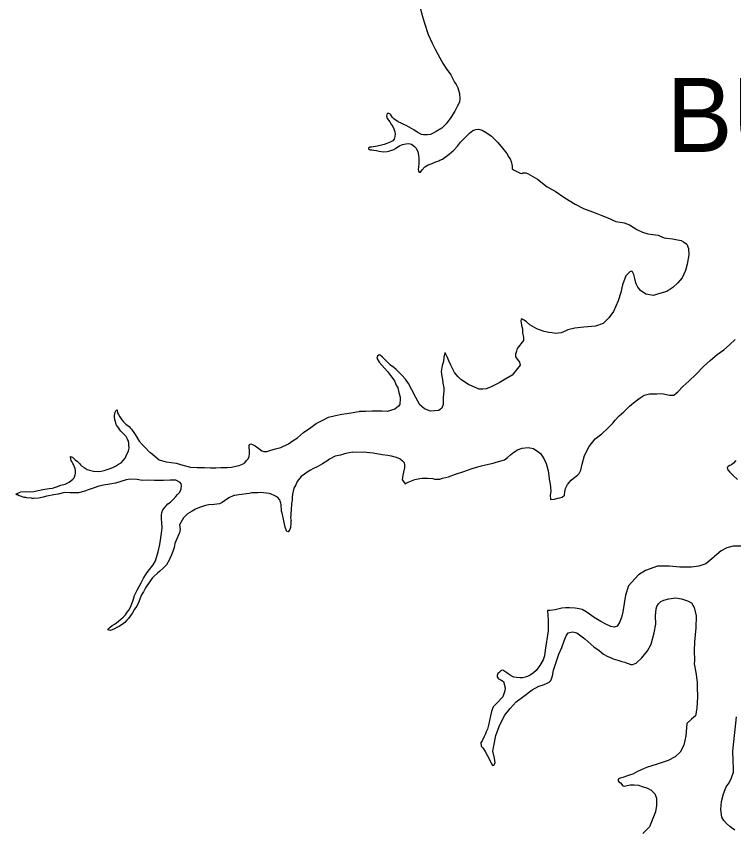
# Model space of a CAD drawing. Extents: x -83719 to 153526, y -11835 to 11446.
# Drawn here: x 13668.3 to 13838.9, y 814.9 to 1008.7 of the extents above; entities that cross this region are included whole.
import ezdxf

# ---------------------------------------------------------------- set-up
doc = ezdxf.new("R2010")
doc.units = 0
doc.layers.add('Level 9', color=7, linetype='Continuous')

msp = doc.modelspace()

# ---------------------------------------------------------------- linework, layer by layer
at = {"layer": 'Level 9'}
for points in [[(13764.34, 1010.77), (13764.9, 1008.66), (13765.38, 1007.07), (13766.29, 1004.39), (13767.22, 1002.31), (13767.96, 1000.9), (13768.6, 999.72), (13769.05, 998.86), (13769.86, 997.42), (13770.6, 996.34), (13771.64, 994.8), (13771.96, 994.18), (13772.56, 993.09), (13772.91, 992.5), (13773.3, 991.74), (13773.74, 990.36), (13773.84, 989.12), (13773.73, 988.29), (13773.16, 987.27), (13772.63, 986.15), (13771.64, 984.65), (13770.55, 983.15), (13769.52, 982.15), (13768.21, 981.38), (13767.46, 980.92), (13767.16, 980.78), (13766.8, 980.64), (13766.1, 980.52), (13765.17, 980.52), (13764.73, 980.64), (13763.65, 981.21), (13762.84, 981.72), (13762.33, 982.04), (13761.62, 982.42)], [(13761.62, 982.42), (13761.01, 982.74), (13760.64, 982.96), (13759.86, 983.34), (13759.15, 983.65), (13758.13, 984.35), (13757.82, 984.71), (13757.4, 985.3), (13757.13, 985.53), (13756.86, 985.65), (13756.86, 985.69), (13756.56, 985.61), (13756.38, 985), (13756.56, 984.47), (13757.15, 983.66), (13757.43, 983.13), (13757.85, 982.54), (13758.13, 981.98), (13758.35, 981.29), (13758.44, 980.76), (13758.39, 980.19), (13758.21, 979.55), (13757.85, 979.11), (13757.26, 978.79), (13756.44, 978.46), (13755.81, 978.28), (13754.85, 978.05), (13754.46, 977.94), (13754.16, 977.86), (13753.79, 977.82), (13753.2, 977.7), (13752.8, 977.62), (13752.43, 977.61), (13752.14, 977.5), (13752.08, 977.37), (13752.11, 977.23), (13752.32, 977.07), (13752.52, 977.01), (13752.85, 976.99), (13753.35, 976.94), (13754.02, 976.82), (13754.63, 976.64), (13755.63, 976.5), (13756.53, 976.56), (13757.19, 976.78), (13758.08, 977.04), (13758.6, 977.42), (13759.45, 977.95), (13760.14, 978.24), (13760.97, 978.43), (13761.67, 978.48), (13762.34, 978.3), (13763.05, 977.79), (13763.4, 977.4), (13763.79, 976.48), (13764.01, 975.75), (13764.03, 975.05), (13764.06, 974.25), (13764.05, 973.55), (13763.92, 972.31), (13764, 971.91), (13764.14, 971.65), (13764.43, 971.72), (13764.82, 972.2), (13765.5, 972.92), (13766.25, 973.41), (13767.2, 973.74), (13767.86, 974.03), (13768.85, 974.36), (13769.08, 974.53), (13769.67, 974.81), (13770.65, 975.48), (13771.3, 975.96), (13772.41, 976.9), (13773.24, 977.86), (13773.98, 978.78), (13775.92, 980.77), (13776.08, 980.98), (13776.9, 981.57), (13777.62, 981.82), (13778.22, 981.91), (13779.09, 981.7), (13780.11, 981.13), (13781.37, 980.2), (13782.81, 978.74), (13783.98, 977.37), (13784.99, 976.1), (13785.48, 975.28), (13785.76, 974.82), (13786.01, 974.19), (13786.2, 973.5), (13786.24, 973.07), (13786.22, 972.73), (13786.29, 972.47), (13786.7, 972.15), (13787.21, 971.89), (13788.19, 971.45), (13788.56, 971.4), (13788.79, 971.51), (13789.49, 971.49), (13790.06, 971.28)], [(13790.06, 971.28), (13792.26, 970.01), (13794.61, 968.17), (13796.51, 967.13), (13798.82, 965.56), (13801.2, 964.09), (13803.23, 963.02), (13805.99, 962), (13807.61, 961.35), (13809.02, 960.85), (13810.91, 959.97), (13812.92, 959.63), (13814.2, 959.14), (13815.02, 958.59), (13815.93, 958.05), (13817.28, 957.39), (13818.53, 956.99), (13819.73, 956.83), (13820.97, 956.67), (13821.31, 956.51), (13822.42, 956.07), (13823.02, 955.99), (13824.36, 955.83), (13825.19, 955.69), (13826.43, 955.43), (13827.01, 955.14), (13827.79, 954.53), (13828.19, 953.54), (13828.27, 952.07), (13827.87, 949.79), (13827.45, 948.31), (13826.66, 946.59), (13825.67, 945.36), (13824.47, 944.28), (13823, 943.34), (13821.05, 942.78), (13819.83, 942.38), (13818.02, 942.66), (13816.8, 943.52), (13816.11, 944.34), (13815.86, 944.97), (13815.68, 945.39), (13815.45, 946.39), (13815.22, 947.35), (13814.87, 947.97), (13814.7, 948.14), (13814.27, 947.99), (13813.26, 947.03), (13812.53, 944.87), (13812.11, 943.09), (13811.44, 941.13), (13810.38, 938.56), (13809.26, 937.09), (13807.87, 935.75), (13806.09, 935.06), (13803.3, 934.88), (13801.14, 934.58), (13799.49, 934.2), (13799, 933.99), (13797.91, 933.52), (13796.62, 933.35), (13795.75, 933.52), (13794.98, 933.6), (13793.87, 933.84), (13792.76, 934.24), (13792.09, 934.48), (13790.49, 935.4), (13789.67, 936.08), (13789.13, 936.5), (13788.79, 936.66), (13788.62, 936.85), (13788.39, 936.68), (13788.3, 936.27), (13788.5, 935.35), (13788.69, 934.48), (13788.75, 933.52), (13788.95, 932.35), (13788.97, 931.69), (13787.47, 929.74), (13787.32, 929.1), (13787.04, 928.39), (13787.06, 927.83), (13787.65, 926.94), (13788.03, 926.49), (13788.15, 925.79), (13786.29, 923.4), (13784.78, 922.55), (13783.18, 921.6), (13781.08, 920.57), (13780.06, 920.21), (13779.29, 920.12), (13778.43, 920.13), (13776.74, 920.78), (13775.9, 921.19), (13774.06, 922.4), (13773.38, 923.05), (13772.58, 924.03), (13771.69, 925.84), (13771.23, 926.82), (13770.84, 927.65), (13770.56, 928.27)], [(13753.23, 904.96), (13755.34, 904.59), (13756.71, 904.4), (13757.45, 904.29), (13758.66, 903.92), (13759.64, 903.52), (13760.21, 903.1), (13760.56, 902.71), (13760.68, 902.01), (13760.63, 901.41), (13760.43, 900.37), (13760.22, 899.63), (13760.12, 898.59), (13760.64, 897.87), (13760.81, 897.64), (13761.53, 898), (13762.32, 898.32), (13763.08, 898.61), (13764.3, 898.88), (13764.87, 898.96), (13765.3, 898.98), (13766.13, 898.93), (13767.37, 898.84), (13767.77, 898.75), (13768.14, 898.73), (13768.51, 898.7), (13769.04, 898.75), (13769.7, 898.97), (13771.09, 899.31), (13772.8, 899.87), (13774.78, 900.52), (13776.53, 901.14), (13777.78, 901.55), (13778.93, 901.92), (13779.93, 902.15), (13781.72, 902.5), (13782.24, 902.68), (13783.53, 903.05), (13784.42, 903.35), (13785.11, 903.83), (13785.85, 904.52), (13786.63, 905.15), (13787.52, 905.67), (13788.64, 906.07), (13790.06, 906.25), (13791.37, 905.99), (13792.39, 905.32), (13792.97, 904.8), (13793.81, 903.62), (13794.31, 902.44), (13794.79, 900.71), (13794.96, 899.62), (13795.08, 898.75), (13795.32, 897.53), (13795.41, 896.79), (13795.43, 895.86), (13795.39, 895.29), (13795.3, 894.92), (13795.39, 893.96), (13795.43, 893.92), (13796.32, 893.98), (13797.12, 894.21), (13797.61, 894.29), (13798.11, 894.4), (13798.69, 894.89), (13798.77, 895.69), (13798.95, 896.46), (13799.45, 897.41), (13800.25, 898.44), (13801.13, 899.2), (13801.78, 899.65), (13802.21, 900.03), (13802.55, 900.88), (13802.9, 902.29), (13803.48, 904.34), (13804.58, 906.51), (13806.02, 908.32), (13807.55, 909.5), (13809.01, 910.81), (13810.21, 912.05), (13810.75, 912.7), (13811.72, 913.77), (13812.83, 914.73), (13814.18, 916.04), (13815.48, 917.18), (13816.69, 918.02), (13817.64, 918.65), (13818.93, 918.99), (13820.63, 918.97), (13821.86, 919.04), (13823.67, 918.66), (13824.7, 918.65), (13825.64, 919.48), (13826.87, 920.76), (13828.26, 922.03), (13830.05, 923.65), (13831.76, 925.51), (13833.31, 926.95), (13835.04, 928.31), (13836.63, 929.49), (13837.93, 930.63)], [(13837.93, 930.63), (13839.26, 931.94)], [(13770.56, 928.27), (13770.31, 928.73), (13770.24, 928.86), (13770.24, 928.76), (13770.01, 927.72), (13769.94, 926.69), (13769.63, 925.74), (13769.34, 924.33), (13769.51, 923.14), (13769.67, 922.37), (13769.79, 921.54), (13770.02, 920.45), (13769.98, 919.64), (13769.86, 918.24), (13769.82, 917.2), (13769.81, 916.5), (13769.53, 915.63), (13769.14, 915.28), (13768.72, 915), (13766.83, 914.88), (13765.41, 915.47), (13764.28, 916.4), (13763.36, 918.15), (13762.38, 919.92), (13761.57, 921.43), (13760.9, 922.45), (13759.98, 923.45), (13759.29, 924.14), (13758.64, 924.82), (13758.12, 925.24), (13757.34, 925.81), (13756.35, 926.79), (13755.83, 927.34), (13755.39, 927.73), (13754.87, 928.21), (13754.64, 928.3), (13754.21, 927.96), (13754.06, 927.49), (13754.59, 926.5), (13755.86, 925.07), (13756.62, 924.29), (13757.11, 923.64), (13757.9, 922.66), (13758.28, 922.07), (13758.71, 921.08), (13759.03, 920.39), (13759.33, 919.33), (13759.6, 918.17), (13759.61, 917.87), (13759.58, 916.5), (13759.26, 916.06), (13758.39, 915.33), (13756.5, 914.81), (13755.23, 914.9), (13753.84, 914.89), (13753, 914.87)], [(13677.9, 896.87), (13678.95, 897.3), (13679.98, 897.5), (13680.87, 898), (13681.81, 898.73), (13682.1, 899.07), (13682.35, 899.71), (13682.44, 900.08), (13682.41, 900.78), (13682.34, 901.15), (13682.23, 901.38), (13681.9, 902.17), (13681.76, 902.43), (13681.51, 902.93), (13681.4, 903.16), (13681.33, 903.35), (13681.29, 903.45), (13681.29, 903.65), (13681.21, 903.89), (13681.21, 904.09), (13681.24, 904.09), (13681.71, 903.97), (13682.33, 903.35), (13682.85, 902.9), (13683.33, 902.45), (13683.61, 902.16), (13683.95, 901.84), (13684.5, 901.45), (13685.21, 901.04), (13685.72, 900.86), (13686.73, 900.62), (13687.96, 900.56), (13688.53, 900.65), (13689.22, 900.8), (13690.22, 901.13), (13691.27, 901.47), (13691.9, 901.79), (13692.65, 902.25), (13693.31, 902.63), (13693.79, 903.22), (13694.24, 903.73), (13694.55, 904.51), (13694.83, 905.05), (13694.99, 905.43), (13695.17, 906.07), (13695.16, 906.37), (13695.12, 906.57), (13695.1, 907.27), (13695.01, 907.77), (13694.84, 907.99), (13694.69, 908.36), (13694.45, 908.82), (13694.14, 909.14), (13693.79, 909.5), (13693.2, 910.11), (13692.96, 910.44), (13692.71, 910.83), (13692.37, 911.22), (13692.16, 911.58), (13692.08, 911.71), (13691.9, 912.41), (13691.78, 912.84), (13691.69, 913.54), (13691.68, 913.87), (13691.86, 914.61), (13691.98, 914.92), (13692.05, 915.02), (13692.28, 915.16), (13692.34, 915.09), (13692.43, 914.46), (13692.61, 914.07), (13692.96, 913.54), (13693.28, 913.02), (13693.45, 912.79), (13693.8, 912.37), (13694.42, 911.79), (13695.14, 911.24), (13695.45, 910.92), (13695.73, 910.59), (13696.46, 909.58), (13697.02, 908.7), (13697.58, 907.75), (13698.25, 906.93), (13699.07, 906.13), (13699.97, 905.19), (13700.24, 905.03), (13702.33, 903.32), (13703.98, 902.84), (13706.37, 902.48), (13707.91, 902.07), (13709.73, 901.59), (13711.31, 901.47), (13713.08, 901.46), (13714.51, 901.41), (13715.75, 901.38), (13716.95, 901.52), (13718.48, 901.47), (13719.55, 901.57), (13720.51, 901.8), (13721.3, 901.99), (13722.1, 902.28)], [(13722.1, 902.28), (13722.65, 902.6), (13723.1, 903.15), (13723.43, 903.43), (13723.74, 904.04), (13723.82, 904.84), (13723.8, 905.54), (13723.71, 906.28), (13723.69, 906.74), (13723.78, 906.98), (13724.08, 907.09), (13724.49, 906.94), (13725.13, 906.62), (13726.02, 905.98), (13726.7, 905.44), (13727.21, 905.32), (13727.88, 905.31), (13728.6, 905.53), (13729.99, 905.94), (13731.22, 906.28), (13733.1, 907.08), (13734.21, 907.88), (13735.22, 908.51), (13736.62, 909.8), (13738.38, 911.02), (13739.62, 911.96), (13741.2, 912.71), (13742.61, 913.43), (13744.27, 913.81), (13745.73, 914.13), (13746.96, 914.33), (13748.42, 914.58), (13749.25, 914.71), (13749.9, 914.79)], [(13753, 914.87), (13751.39, 914.79), (13749.9, 914.79)], [(13748.38, 905.12), (13747.49, 905), (13746.42, 904.76), (13745.4, 904.43), (13744.17, 904.16), (13742.79, 903.48), (13742.21, 903.03), (13741.16, 902.36), (13740.08, 901.76), (13738.86, 901.15), (13738.33, 900.87), (13737.52, 900.37), (13736.86, 899.92), (13736.05, 899.36), (13735.15, 898.16), (13734.84, 897.38), (13734.36, 896.56), (13734.19, 895.86), (13734.01, 895.12), (13733.96, 894.45), (13733.92, 893.74), (13733.78, 892.97), (13733.76, 892.57), (13733.72, 891.73), (13733.63, 890.2), (13733.58, 889.56), (13733.67, 888.86), (13733.64, 888.86), (13733.63, 888.16), (13733.52, 887.22), (13733.37, 886.78), (13733.15, 886.41), (13732.96, 886.17), (13732.69, 886.29), (13732.62, 886.42), (13732.29, 887.31), (13731.94, 888.84), (13731.62, 890.33), (13731.43, 891.09), (13731.32, 892.66), (13731.27, 893.03), (13731.09, 893.52), (13730.98, 893.78), (13730.43, 894.4), (13729.85, 894.78), (13728.76, 895.22), (13728.46, 895.31), (13726.45, 895.51), (13725.75, 895.49), (13724.38, 895.44), (13723.72, 895.32), (13721.26, 894.98), (13720.33, 894.81), (13720.1, 894.81), (13718.88, 894.27), (13717.86, 893.6), (13717.31, 893.18), (13716.69, 892.89), (13715.99, 892.74), (13715.39, 892.69), (13714.12, 892.58), (13713.33, 892.45), (13711.94, 891.97), (13710.95, 891.61), (13710.16, 891.15), (13709.57, 890.83), (13709.08, 890.51), (13708.08, 889.55), (13707.16, 887.88), (13707.3, 886.78), (13707.16, 885.98), (13706.97, 885.64), (13706, 883.4), (13705.86, 882.46), (13705.59, 881.52), (13705.25, 880.71), (13704.88, 879.83), (13704.75, 879.62), (13704.03, 878.33), (13703.15, 877.47), (13702.44, 876.84), (13701.88, 876.39), (13701.01, 875.59), (13700.68, 875.22), (13699.79, 873.89), (13699.38, 873.34), (13699.06, 872.86), (13698.58, 871.94), (13698.11, 871.19), (13697.77, 870.41), (13697.49, 869.57), (13696.99, 868.52), (13696.48, 867.8), (13695.94, 866.98), (13694.98, 865.62)], [(13748.38, 905.12), (13750.8, 905.22), (13753.23, 904.96)], [(13839.45, 903.13), (13838.87, 902.48), (13838.45, 902.14), (13838.05, 901.99), (13837.59, 901.74), (13837.4, 901.5), (13837.48, 901.17), (13837.55, 900.94), (13838.06, 900.39), (13838.85, 899.61), (13839.88, 898.64)], [(13694.98, 865.62), (13694.59, 865.2), (13694.17, 864.65), (13693.52, 864.2), (13692.87, 863.78), (13692.21, 863.46), (13691.68, 863.17), (13691.13, 862.89), (13690.73, 862.77), (13690.39, 862.8), (13690.19, 862.89), (13690.15, 863.02), (13690.31, 863.23), (13690.67, 863.57), (13691.13, 863.92), (13691.65, 864.27), (13692.14, 864.59), (13692.63, 864.94), (13693.18, 865.42), (13693.77, 865.88), (13694.28, 866.46), (13694.7, 867.08), (13695.12, 867.59), (13695.5, 868.27), (13695.8, 869.12), (13696.11, 869.99), (13696.44, 871.07), (13697.1, 872.36), (13697.54, 873.18), (13698.02, 874.1), (13698.62, 875.15), (13699.28, 876.31), (13699.7, 876.82), (13700.85, 878.33), (13701.46, 879.32), (13702.09, 881.44), (13702.47, 883.22), (13702.6, 884.23), (13702.88, 885.91), (13703.01, 887.11), (13702.94, 888.31), (13702.88, 889.25), (13702.88, 890.15), (13702.96, 890.79), (13703.18, 891.43), (13704.4, 892.84), (13705.02, 893.22), (13705.67, 893.91), (13706.28, 894.57), (13706.7, 895.05), (13707.22, 895.63), (13707.56, 896.44), (13707.6, 897.18), (13707.52, 897.64), (13707.34, 897.91), (13706.29, 898.47), (13704.96, 898.46), (13703.32, 898.38), (13701.19, 898.38), (13699.62, 898.46), (13698.25, 898.42), (13697.11, 898.61), (13695.47, 898.7), (13694.47, 898.53), (13691.96, 897.75), (13690.56, 897.5), (13689.1, 897.26), (13687.97, 897.05), (13686.85, 896.68), (13685.46, 896.21), (13684.61, 895.88), (13683.12, 895.5), (13681.75, 895.49), (13681.15, 895.43), (13679.78, 895.52), (13678.32, 895.18), (13677.25, 895.01), (13675.63, 894.69), (13674.7, 894.43), (13673.61, 894.19), (13672.54, 894.09), (13672.14, 894.14), (13671.91, 894.17), (13670.87, 894.3), (13670.57, 894.33), (13670.23, 894.38), (13669.35, 894.66), (13669.05, 894.78), (13668.61, 894.97), (13668.47, 895.03), (13668.33, 895.26), (13668.5, 895.33), (13669.42, 895.69), (13670.52, 895.76), (13671.56, 895.69), (13672.49, 895.76), (13673.52, 895.99), (13674.68, 896.23), (13676.17, 896.51), (13676.97, 896.6), (13677.9, 896.87)], [(13840.62, 882.77), (13838.79, 882.82), (13837.3, 882.41), (13835.99, 881.67), (13834.92, 880.84), (13834.37, 880.32), (13834.2, 880.18), (13833.72, 879.76), (13832.28, 878.62), (13830.67, 878.07), (13828.91, 877.82), (13826.11, 877.8), (13823.71, 878), (13820.78, 878.01), (13817.98, 877.03), (13816.31, 875.98), (13813.96, 873.34), (13813.19, 871.18), (13812.58, 867.16), (13812.28, 865.81), (13811.82, 864.66), (13811.25, 863.75), (13810.55, 863.53), (13809.71, 863.7), (13808.5, 864.27), (13807.32, 864.87), (13806.53, 865.34), (13805.79, 865.86), (13804.67, 866.62), (13803.88, 867.17), (13802.9, 867.71), (13802.16, 867.88), (13801.26, 868.03), (13799.89, 868.15), (13798.92, 868.16), (13798.03, 868.06), (13797.14, 867.84), (13796.47, 867.65), (13795.31, 867.48), (13794.85, 867.5), (13794.68, 867.5)], [(13817.13, 856.24), (13818.41, 857.88), (13819.33, 859.51), (13820.05, 862.17), (13820.39, 864.22), (13820.36, 866.25), (13820.48, 867.86), (13820.7, 868.43), (13821.08, 869.11), (13821.63, 869.66), (13822.32, 869.95), (13823.54, 870.25), (13825.17, 870.53), (13826.54, 870.24), (13827.24, 870.06), (13827.99, 869.78), (13828.87, 869.31), (13829.5, 868.19), (13830.02, 866.27), (13829.97, 863.4), (13829.61, 860.08), (13829.57, 857.98), (13829.64, 855.61), (13829.5, 854.84), (13829.92, 852.78), (13830.29, 850.46), (13830.29, 849.25), (13830.36, 847.02), (13830.21, 844.31), (13829.86, 842.5), (13828.89, 841.67), (13827.82, 840.64), (13827.54, 837.69), (13827.07, 835.51), (13826.19, 833.81), (13824.99, 832.71), (13823.35, 831.89), (13820.71, 830.95), (13818.17, 830.17), (13816.07, 829.24), (13814.95, 828.64), (13814.36, 828.42), (13813.47, 828.09), (13812.58, 827.8), (13811.95, 827.65), (13811.46, 827.4), (13811.44, 827.03), (13811.61, 826.77), (13811.99, 826.58), (13812.61, 825.8), (13812.94, 825.78), (13813.57, 825.93), (13814.33, 826.05), (13815.27, 826.04), (13816.27, 825.97), (13817.17, 825.7), (13818.45, 825.27), (13819.33, 824.83), (13820.22, 823.92), (13820.56, 822.86), (13820.61, 821.19), (13820.35, 819.69), (13818.89, 816.07), (13817.37, 814.49)], [(13794.68, 867.5), (13794.72, 866.3), (13794.81, 865.23), (13794.85, 864.2), (13794.79, 862.69), (13794.13, 858.1), (13793.94, 856.69), (13793.6, 855.78), (13792.8, 854.42), (13792.58, 854.08), (13791.97, 853.23), (13791.36, 852.68), (13790.54, 852.15), (13789.92, 851.83), (13789.36, 851.68), (13788.69, 851.53), (13788.16, 851.48), (13787.23, 851.55), (13786.66, 851.67), (13786.05, 851.99), (13785.34, 852.43), (13784.96, 852.69), (13784.55, 853.01), (13784.25, 853.2), (13784.01, 853.36), (13783.75, 853.22), (13783.52, 853.05), (13783.06, 852.7), (13782.84, 852.53), (13782.68, 852.02), (13782.69, 851.75), (13782.97, 851.26), (13783.44, 851.14), (13784.16, 850.66), (13784.57, 849.14), (13784.52, 848.4), (13784.03, 846.95), (13782.35, 845.27), (13781.77, 844.58), (13781.31, 843.5), (13781.07, 842.43), (13780.61, 840.21), (13780.37, 839.3), (13780.08, 838.69), (13779.93, 838.22), (13779.59, 837.54), (13779.15, 836.56), (13778.83, 836.12), (13778.86, 835.22), (13779.3, 834.83), (13779.82, 833.98), (13780.35, 833.09), (13781.02, 831.74), (13781.34, 831.02), (13781.48, 830.82), (13781.62, 830.69), (13781.89, 830.73), (13782.24, 831.28), (13782.07, 832.38), (13781.65, 834.07), (13781.88, 835.34), (13782.41, 837.79), (13783.14, 839.95), (13784.47, 842.53), (13785.75, 844.2), (13787.23, 845.78), (13789.06, 847.17), (13791.05, 848.63), (13792.62, 849.51), (13793.48, 849.77), (13794.46, 850.13), (13795.05, 850.48), (13795.44, 850.9), (13795.63, 851.27), (13795.84, 851.98), (13796.1, 853.29), (13796.56, 854.77), (13797.39, 857.16), (13798.04, 858.72), (13798.62, 860.3), (13799.12, 861.49), (13799.6, 862.17), (13800.69, 862.43), (13801.6, 862.23), (13803.51, 860.75), (13804.98, 859.52), (13805.66, 858.88), (13806.92, 857.98), (13808.01, 857.14), (13808.86, 856.67), (13809.77, 856.23), (13810.31, 856.01), (13811.42, 855.71), (13812.36, 855.4), (13813.03, 855.22), (13813.33, 855.1), (13813.87, 854.88), (13814.48, 854.66), (13814.88, 854.64), (13815.77, 854.97), (13817.13, 856.24)], [(13839.2, 815.33), (13838.01, 816.17), (13837.19, 816.91), (13836.57, 817.63), (13836.11, 818.38), (13835.89, 820.21), (13836.03, 822.08), (13836.54, 823.9), (13837.16, 825.56), (13837.83, 826.58), (13838.43, 827.73), (13838.92, 829.05), (13838.86, 829.91), (13838.8, 831.91), (13838.77, 834.05), (13839.6, 842.22)]]:
    msp.add_lwpolyline(points, dxfattribs=at)

# ---------------------------------------------------------------- texts
msp.add_text('BULL', height=17.6, dxfattribs=at).set_placement((13822.96, 976.49))

doc.saveas('drawing.dxf')
